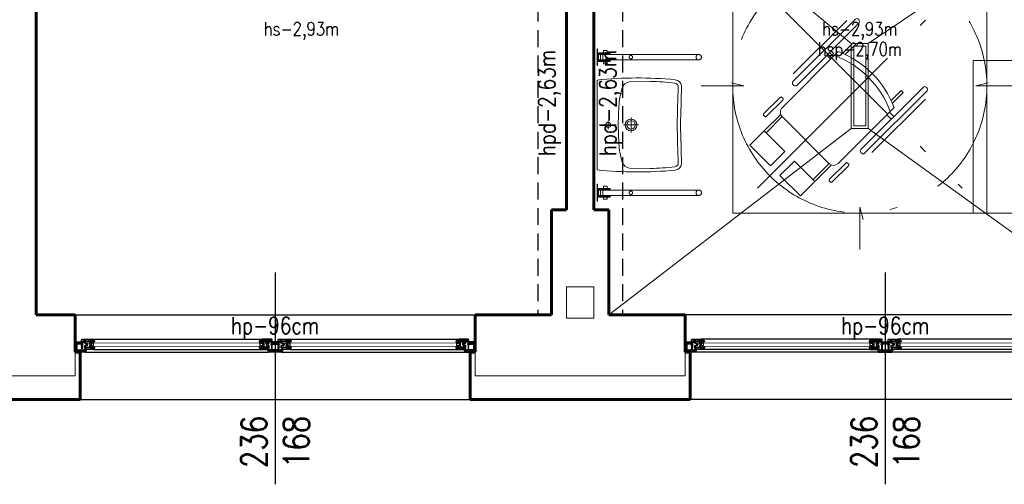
# Model space of a CAD drawing. Header units: millimetres. Extents: x 126553 to 403692, y -95821 to 38049.
# Tile 545 of 656: x 334769 to 335350, y 5943 to 6217. Entities that reach past the tile are written whole.
import ezdxf

# ---------------------------------------------------------------- set-up
doc = ezdxf.new("R2010")
doc.units = ezdxf.units.MM
for name, pattern in [('ACAD_ISO02W100', [15, 12, -3]), ('ACAD_ISO10W100', [18.5, 12, -3, 0.5, -3]), ('DASHED', [15, 10, -5])]:
    doc.linetypes.add(name, pattern=pattern)
for name, color, linetype, lineweight in [('_(02 CIENKA)', 7, 'Continuous', 13), ('_(04 SREDNIA)', 7, 'Continuous', 25), ('_(05 SREDNIA DASHED)', 7, 'DASHED', 25), ('_(08 NAJGRUBSZA)', 7, 'Continuous', 60), ('najcieńsza', 7, 'Continuous', 5), ('opis pomieszczeń', 7, 'Continuous', 13)]:
    doc.layers.add(name, color=color, linetype=linetype, lineweight=lineweight)
doc.styles.add('OPIS', font='romans.shx', dxfattribs={"width": 0.8})

# ---------------------------------------------------------------- blocks, each defined once
blk = doc.blocks.new('A$C26E57F26')
for p, q in [((6.000000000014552, 0), (113.9999999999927, 0)), ((122.0000000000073, 0), (229.9999999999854, -6.821210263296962e-13)), ((10.93402366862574, -1.599999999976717), (109.0659763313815, -1.599999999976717)), ((126.9340236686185, -1.599999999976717), (225.0659763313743, -1.599999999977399)), ((9.399999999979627, -7.599999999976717), (110.6000000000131, -7.599999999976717)), ((125.3999999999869, -7.599999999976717), (226.6000000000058, -7.599999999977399))]:
    blk.add_line(p, q)
for points in [[(0, 0), (0, -0.5), (0.25, -0.5), (0.25, -0.2999999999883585), (0.6500000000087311, -0.3000000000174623), (0.6499999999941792, -1), (0.2500000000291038, -0.8999999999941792), (0, -0.8999999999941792), (0, -1.399999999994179), (0.25, -1.399999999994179), (0.25, -1.209232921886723), (0.6500000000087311, -1.309232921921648), (0.6500000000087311, -4.690767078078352), (0.25, -4.790767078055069), (0.25, -4.599999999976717), (0, -4.599999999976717), (0, -5.099999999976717), (0.2500000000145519, -5.099999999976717), (0.6500000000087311, -5), (0.6499999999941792, -5.699999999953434), (0.25, -5.699999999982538), (0.25, -5.5), (0, -5.5), (0, -6), (4.5, -6), (4.5, -5.5), (4.25, -5.5), (4.25, -5.699999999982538), (3.75, -5.699999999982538), (3.75, -4.899999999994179, -0.4142135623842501), (3.850000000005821, -4.799999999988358), (3.999999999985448, -4.799999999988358), (4.25, -4.949999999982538), (4.5, -4.949999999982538), (4.5, -4.549999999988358), (4.150000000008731, -4.550000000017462), (4.149999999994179, -2.040983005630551), (3.900000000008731, -1.540983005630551, -0.6943257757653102), (4.822526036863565, -1.299999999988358), (6.465976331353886, -1.299999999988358), (6.465976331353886, -1.049999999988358), (6.000000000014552, 0), (0, 0)], [(236, 0), (236, -0.5), (235.75, -0.5), (235.75, -0.2999999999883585), (235.3499999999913, -0.3000000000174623), (235.3500000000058, -1), (235.7499999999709, -0.8999999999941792), (236, -0.8999999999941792), (236, -1.399999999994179), (235.75, -1.399999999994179), (235.75, -1.209232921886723), (235.3499999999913, -1.309232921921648), (235.3499999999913, -4.690767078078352), (235.75, -4.790767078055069), (235.75, -4.599999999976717), (236, -4.599999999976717), (236, -5.099999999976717), (235.7499999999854, -5.099999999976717), (235.3499999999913, -5), (235.3500000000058, -5.699999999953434), (235.75, -5.699999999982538), (235.75, -5.5), (236, -5.5), (236, -6), (231.5, -6), (231.5, -5.5), (231.75, -5.5), (231.75, -5.699999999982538), (232.25, -5.699999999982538), (232.25, -4.899999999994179, 0.4142135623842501), (232.1499999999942, -4.799999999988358), (232.0000000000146, -4.799999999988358), (231.75, -4.949999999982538), (231.5, -4.949999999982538), (231.5, -4.549999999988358), (231.8499999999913, -4.550000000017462), (231.8500000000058, -2.040983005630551), (232.0999999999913, -1.540983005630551, 0.6943257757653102), (231.1774739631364, -1.299999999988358), (229.5340236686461, -1.299999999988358), (229.5340236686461, -1.049999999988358), (229.9999999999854, 0), (236, 0)], [(0.9000000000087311, -4.699999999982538), (0.9000000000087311, -1.299999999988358), (3.69999999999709, -1.299999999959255), (3.69999999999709, -1.699999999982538), (3.750000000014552, -1.799999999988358), (3.700000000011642, -1.799999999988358), (3.700000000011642, -2.000000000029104), (3.849999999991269, -2), (3.900000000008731, -2.099999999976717), (3.900000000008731, -2.849999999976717), (3.69999999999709, -2.849999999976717), (3.69999999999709, -3.049999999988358), (3.900000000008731, -3.049999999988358), (3.900000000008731, -3.449999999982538), (3.69999999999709, -3.449999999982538), (3.69999999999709, -3.649999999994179), (3.900000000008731, -3.650000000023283), (3.900000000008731, -4.049999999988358), (3.69999999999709, -4.049999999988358), (3.69999999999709, -4.25), (3.899999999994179, -4.25), (3.900000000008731, -4.549999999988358, 0.3393928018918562), (3.620871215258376, -4.699999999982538), (0.9000000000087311, -4.699999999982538)], [(3.00155644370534, -1.100000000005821), (2.901556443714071, -0.2999999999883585), (4.110895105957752, -0.2999999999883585), (4.188247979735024, -0.9188229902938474, -0.6395021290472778), (3.897480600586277, -1.099999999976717), (3.00155644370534, -1.100000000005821)], [(5.549999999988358, -1.600000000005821), (5.549999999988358, -1.899999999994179), (5.949999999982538, -1.899999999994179), (5.949999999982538, -2.600000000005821), (5.549999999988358, -2.600000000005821), (5.549999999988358, -3.899999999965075), (5.799999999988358, -3.899999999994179), (5.799999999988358, -4.149999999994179), (6.049999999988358, -4.149999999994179), (6.049999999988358, -3.899999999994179), (6.75, -3.899999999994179, -0.4142135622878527), (6.850000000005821, -3.999999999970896), (6.850000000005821, -4.25), (6.75, -4.25), (6.75, -4.449999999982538), (6.850000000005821, -4.5), (6.850000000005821, -4.699999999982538), (6.75, -4.75), (6.75, -4.949999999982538), (6.850000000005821, -4.949999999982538), (6.850000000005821, -5.299999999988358), (6.049999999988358, -5.299999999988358), (6.049999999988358, -5.049999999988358), (5.799999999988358, -5.049999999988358), (5.799999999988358, -5.299999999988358), (5.549999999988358, -5.299999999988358), (5.549999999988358, -6.299999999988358), (3.699999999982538, -6.299999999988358), (3.699999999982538, -7.099999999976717, 0.414213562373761), (4.199999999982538, -7.599999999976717), (9.39999999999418, -7.599999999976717), (9.39999999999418, -7.5), (10.69999999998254, -7.5), (11.39999999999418, -6.350000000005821), (11.39999999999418, -6.100000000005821), (9.049999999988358, -6.100000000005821), (9.049999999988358, -3.640983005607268), (8.799999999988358, -3.140983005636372, -0.6943257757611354), (9.722526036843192, -2.899999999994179), (10.42818394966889, -2.899999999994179), (10.42818394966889, -2.649999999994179, -0.4142135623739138), (10.67818394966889, -2.399999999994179), (11.00344815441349, -2.399999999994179), (11.07001620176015, -2.549999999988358), (11.07001620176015, -2.900000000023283), (11.39999999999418, -2.899999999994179), (11.39999999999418, -2.650000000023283), (10.93402366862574, -1.599999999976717), (5.549999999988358, -1.600000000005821)], [(4.38554476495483, -0.884745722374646), (4.312451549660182, -0.2999999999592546), (5.84753099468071, -0.2999999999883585), (5.95847774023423, -0.5499999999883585), (5.74416028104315, -0.5499999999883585, 0.4142135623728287), (5.24416028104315, -1.049999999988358), (4.861223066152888, -1.049999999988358, 0.1837990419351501), (4.38554476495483, -0.884745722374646)], [(8.659113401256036, -2.899999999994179, 0.1439330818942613), (8.60000000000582, -3.299999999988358), (8.799999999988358, -3.699999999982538), (8.799999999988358, -3.899999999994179), (8.60000000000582, -3.899999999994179), (8.60000000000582, -4.099999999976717), (8.799999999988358, -4.099999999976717), (8.799999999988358, -4.799999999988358), (8.60000000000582, -4.799999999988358), (8.60000000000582, -5), (8.799999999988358, -5), (8.799999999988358, -5.299999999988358), (8.60000000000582, -5.299999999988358), (8.60000000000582, -5.5), (8.799999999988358, -5.5), (8.799999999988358, -6.08158997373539, 0.09816449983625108), (8.371456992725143, -6.299999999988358), (5.799999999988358, -6.299999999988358), (5.799999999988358, -5.549999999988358), (7.600000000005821, -5.549999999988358), (7.600000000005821, -5.299999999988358), (7.100000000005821, -5.299999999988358), (7.100000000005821, -4.949999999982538), (7.350000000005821, -4.899999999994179), (7.350000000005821, -4.699999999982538), (7.100000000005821, -4.699999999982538), (7.100000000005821, -4.5), (7.350000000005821, -4.5), (7.350000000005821, -4.299999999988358), (7.100000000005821, -4.25), (7.100000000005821, -4, 0.414213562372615), (6.75, -3.649999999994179), (5.799999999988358, -3.649999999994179), (5.799999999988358, -2.899999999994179), (8.659113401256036, -2.899999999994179, 0.1439330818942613)], [(6.199999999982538, -1.899999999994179), (9.010895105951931, -1.900000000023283), (9.088247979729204, -2.518822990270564, 0.1227813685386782), (8.797480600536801, -2.699999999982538), (6.199999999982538, -2.699999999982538), (6.199999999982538, -1.899999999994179)], [(9.212451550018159, -1.899999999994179), (10.7815546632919, -1.899999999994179), (10.89250140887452, -2.149999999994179), (10.67818394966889, -2.149999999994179, 0.4142135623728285), (10.17818394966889, -2.649999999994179), (9.76122306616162, -2.649999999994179, 0.183799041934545), (9.285544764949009, -2.484745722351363), (9.212451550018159, -1.899999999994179)], [(114.4500000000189, -1.600000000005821), (114.4500000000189, -1.899999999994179), (114.0500000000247, -1.899999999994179), (114.0500000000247, -2.600000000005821), (114.4500000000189, -2.600000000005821), (114.4500000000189, -3.899999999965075), (114.2000000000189, -3.899999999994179), (114.2000000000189, -4.149999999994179), (113.9500000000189, -4.149999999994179), (113.9500000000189, -3.899999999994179), (113.2500000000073, -3.899999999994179, 0.4142135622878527), (113.1500000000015, -3.999999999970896), (113.1500000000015, -4.25), (113.2500000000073, -4.25), (113.2500000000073, -4.449999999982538), (113.1500000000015, -4.5), (113.1500000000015, -4.699999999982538), (113.2500000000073, -4.75), (113.2500000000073, -4.949999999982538), (113.1500000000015, -4.949999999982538), (113.1500000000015, -5.299999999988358), (113.9500000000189, -5.299999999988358), (113.9500000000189, -5.049999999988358), (114.2000000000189, -5.049999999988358), (114.2000000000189, -5.299999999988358), (114.4500000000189, -5.299999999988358), (114.4500000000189, -6.299999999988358), (116.3000000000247, -6.299999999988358), (116.3000000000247, -7.099999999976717, -0.414213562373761), (115.8000000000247, -7.599999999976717), (110.6000000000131, -7.599999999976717), (110.6000000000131, -7.5), (109.3000000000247, -7.5), (108.6000000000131, -6.350000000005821), (108.6000000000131, -6.100000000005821), (110.9500000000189, -6.100000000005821), (110.9500000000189, -3.640983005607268), (111.2000000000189, -3.140983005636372, 0.6943257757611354), (110.2774739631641, -2.899999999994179), (109.5718160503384, -2.899999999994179), (109.5718160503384, -2.649999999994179, 0.4142135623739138), (109.3218160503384, -2.399999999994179), (108.9965518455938, -2.399999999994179), (108.9299837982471, -2.549999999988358), (108.9299837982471, -2.900000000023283), (108.6000000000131, -2.899999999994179), (108.6000000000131, -2.650000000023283), (109.0659763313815, -1.599999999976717), (114.4500000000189, -1.600000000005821)], [(110.7875484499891, -1.899999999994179), (109.2184453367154, -1.899999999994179), (109.1074985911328, -2.149999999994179), (109.3218160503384, -2.149999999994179, -0.4142135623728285), (109.8218160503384, -2.649999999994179), (110.2387769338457, -2.649999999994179, -0.183799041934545), (110.7144552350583, -2.484745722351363), (110.7875484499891, -1.899999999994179)], [(113.8000000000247, -1.899999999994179), (110.9891048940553, -1.900000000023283), (110.9117520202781, -2.518822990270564, -0.1227813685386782), (111.2025193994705, -2.699999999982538), (113.8000000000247, -2.699999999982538), (113.8000000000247, -1.899999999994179)], [(111.3408865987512, -2.899999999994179, -0.1439330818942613), (111.4000000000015, -3.299999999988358), (111.2000000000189, -3.699999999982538), (111.2000000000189, -3.899999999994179), (111.4000000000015, -3.899999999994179), (111.4000000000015, -4.099999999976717), (111.2000000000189, -4.099999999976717), (111.2000000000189, -4.799999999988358), (111.4000000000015, -4.799999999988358), (111.4000000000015, -5), (111.2000000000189, -5), (111.2000000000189, -5.299999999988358), (111.4000000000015, -5.299999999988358), (111.4000000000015, -5.5), (111.2000000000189, -5.5), (111.2000000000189, -6.08158997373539, -0.09816449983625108), (111.6285430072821, -6.299999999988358), (114.2000000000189, -6.299999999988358), (114.2000000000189, -5.549999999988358), (112.4000000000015, -5.549999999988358), (112.4000000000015, -5.299999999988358), (112.9000000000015, -5.299999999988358), (112.9000000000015, -4.949999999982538), (112.6500000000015, -4.899999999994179), (112.6500000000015, -4.699999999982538), (112.9000000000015, -4.699999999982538), (112.9000000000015, -4.5), (112.6500000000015, -4.5), (112.6500000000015, -4.299999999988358), (112.9000000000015, -4.25), (112.9000000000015, -4, -0.414213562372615), (113.2500000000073, -3.649999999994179), (114.2000000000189, -3.649999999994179), (114.2000000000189, -2.899999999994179), (111.3408865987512, -2.899999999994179, -0.1439330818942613)], [(115.6144552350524, -0.884745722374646), (115.6875484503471, -0.2999999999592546), (114.1524690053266, -0.2999999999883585), (114.041522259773, -0.5499999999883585), (114.2558397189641, -0.5499999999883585, -0.4142135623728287), (114.7558397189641, -1.049999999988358), (115.1387769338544, -1.049999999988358, -0.1837990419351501), (115.6144552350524, -0.884745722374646)], [(116.9984435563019, -1.100000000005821), (117.0984435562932, -0.2999999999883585), (115.8891048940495, -0.2999999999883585), (115.8117520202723, -0.9188229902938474, 0.6395021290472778), (116.102519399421, -1.099999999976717), (116.9984435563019, -1.100000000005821)], [(119.0015564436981, -1.100000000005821), (118.9015564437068, -0.2999999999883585), (120.1108951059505, -0.2999999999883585), (120.1882479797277, -0.9188229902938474, -0.6395021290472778), (119.897480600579, -1.099999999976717), (119.0015564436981, -1.100000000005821)], [(121.5499999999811, -1.600000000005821), (121.5499999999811, -1.899999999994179), (121.9499999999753, -1.899999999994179), (121.9499999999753, -2.600000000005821), (121.5499999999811, -2.600000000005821), (121.5499999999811, -3.899999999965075), (121.7999999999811, -3.899999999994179), (121.7999999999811, -4.149999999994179), (122.0499999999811, -4.149999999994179), (122.0499999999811, -3.899999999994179), (122.7499999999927, -3.899999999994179, -0.4142135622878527), (122.8499999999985, -3.999999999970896), (122.8499999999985, -4.25), (122.7499999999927, -4.25), (122.7499999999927, -4.449999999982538), (122.8499999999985, -4.5), (122.8499999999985, -4.699999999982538), (122.7499999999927, -4.75), (122.7499999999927, -4.949999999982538), (122.8499999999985, -4.949999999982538), (122.8499999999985, -5.299999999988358), (122.0499999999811, -5.299999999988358), (122.0499999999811, -5.049999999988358), (121.7999999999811, -5.049999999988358), (121.7999999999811, -5.299999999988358), (121.5499999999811, -5.299999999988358), (121.5499999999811, -6.299999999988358), (119.6999999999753, -6.299999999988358), (119.6999999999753, -7.099999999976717, 0.414213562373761), (120.1999999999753, -7.599999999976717), (125.3999999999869, -7.599999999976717), (125.3999999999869, -7.5), (126.6999999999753, -7.5), (127.3999999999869, -6.350000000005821), (127.3999999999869, -6.100000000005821), (125.0499999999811, -6.100000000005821), (125.0499999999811, -3.640983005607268), (124.7999999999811, -3.140983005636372, -0.6943257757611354), (125.7225260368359, -2.899999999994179), (126.4281839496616, -2.899999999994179), (126.4281839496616, -2.649999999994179, -0.4142135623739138), (126.6781839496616, -2.399999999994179), (127.0034481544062, -2.399999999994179), (127.0700162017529, -2.549999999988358), (127.0700162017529, -2.900000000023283), (127.3999999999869, -2.899999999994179), (127.3999999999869, -2.650000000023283), (126.9340236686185, -1.599999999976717), (121.5499999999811, -1.600000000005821)], [(120.3855447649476, -0.884745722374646), (120.3124515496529, -0.2999999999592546), (121.8475309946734, -0.2999999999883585), (121.958477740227, -0.5499999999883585), (121.7441602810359, -0.5499999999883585, 0.4142135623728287), (121.2441602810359, -1.049999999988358), (120.8612230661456, -1.049999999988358, 0.1837990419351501), (120.3855447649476, -0.884745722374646)], [(124.6591134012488, -2.899999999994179, 0.1439330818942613), (124.5999999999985, -3.299999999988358), (124.7999999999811, -3.699999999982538), (124.7999999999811, -3.899999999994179), (124.5999999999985, -3.899999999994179), (124.5999999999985, -4.099999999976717), (124.7999999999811, -4.099999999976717), (124.7999999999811, -4.799999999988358), (124.5999999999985, -4.799999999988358), (124.5999999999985, -5), (124.7999999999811, -5), (124.7999999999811, -5.299999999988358), (124.5999999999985, -5.299999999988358), (124.5999999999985, -5.5), (124.7999999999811, -5.5), (124.7999999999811, -6.08158997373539, 0.09816449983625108), (124.3714569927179, -6.299999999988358), (121.7999999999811, -6.299999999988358), (121.7999999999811, -5.549999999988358), (123.5999999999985, -5.549999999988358), (123.5999999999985, -5.299999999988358), (123.0999999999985, -5.299999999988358), (123.0999999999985, -4.949999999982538), (123.3499999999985, -4.899999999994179), (123.3499999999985, -4.699999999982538), (123.0999999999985, -4.699999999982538), (123.0999999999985, -4.5), (123.3499999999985, -4.5), (123.3499999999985, -4.299999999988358), (123.0999999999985, -4.25), (123.0999999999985, -4, 0.414213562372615), (122.7499999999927, -3.649999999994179), (121.7999999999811, -3.649999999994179), (121.7999999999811, -2.899999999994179), (124.6591134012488, -2.899999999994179, 0.1439330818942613)], [(122.1999999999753, -1.899999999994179), (125.0108951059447, -1.900000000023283), (125.0882479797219, -2.518822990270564, 0.1227813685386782), (124.7974806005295, -2.699999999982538), (122.1999999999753, -2.699999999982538), (122.1999999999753, -1.899999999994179)], [(125.2124515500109, -1.899999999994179), (126.7815546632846, -1.899999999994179), (126.8925014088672, -2.149999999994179), (126.6781839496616, -2.149999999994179, 0.4142135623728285), (126.1781839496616, -2.649999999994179), (125.7612230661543, -2.649999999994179, 0.183799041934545), (125.2855447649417, -2.484745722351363), (125.2124515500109, -1.899999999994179)], [(230.4500000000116, -1.600000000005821), (230.4500000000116, -1.899999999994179), (230.0500000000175, -1.899999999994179), (230.0500000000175, -2.600000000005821), (230.4500000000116, -2.600000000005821), (230.4500000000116, -3.899999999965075), (230.2000000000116, -3.899999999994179), (230.2000000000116, -4.149999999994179), (229.9500000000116, -4.149999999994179), (229.9500000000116, -3.899999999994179), (229.25, -3.899999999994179, 0.4142135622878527), (229.1499999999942, -3.999999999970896), (229.1499999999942, -4.25), (229.25, -4.25), (229.25, -4.449999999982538), (229.1499999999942, -4.5), (229.1499999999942, -4.699999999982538), (229.25, -4.75), (229.25, -4.949999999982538), (229.1499999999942, -4.949999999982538), (229.1499999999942, -5.299999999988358), (229.9500000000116, -5.299999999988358), (229.9500000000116, -5.049999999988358), (230.2000000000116, -5.049999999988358), (230.2000000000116, -5.299999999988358), (230.4500000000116, -5.299999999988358), (230.4500000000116, -6.299999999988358), (232.3000000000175, -6.299999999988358), (232.3000000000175, -7.099999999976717, -0.414213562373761), (231.8000000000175, -7.599999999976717), (226.6000000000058, -7.599999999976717), (226.6000000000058, -7.5), (225.3000000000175, -7.5), (224.6000000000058, -6.350000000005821), (224.6000000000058, -6.100000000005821), (226.9500000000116, -6.100000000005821), (226.9500000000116, -3.640983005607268), (227.2000000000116, -3.140983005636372, 0.6943257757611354), (226.2774739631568, -2.899999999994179), (225.5718160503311, -2.899999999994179), (225.5718160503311, -2.649999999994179, 0.4142135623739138), (225.3218160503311, -2.399999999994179), (224.9965518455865, -2.399999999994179), (224.9299837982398, -2.549999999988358), (224.9299837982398, -2.900000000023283), (224.6000000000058, -2.899999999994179), (224.6000000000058, -2.650000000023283), (225.0659763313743, -1.599999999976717), (230.4500000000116, -1.600000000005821)], [(226.7875484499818, -1.899999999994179), (225.2184453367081, -1.899999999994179), (225.1074985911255, -2.149999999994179), (225.3218160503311, -2.149999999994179, -0.4142135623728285), (225.8218160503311, -2.649999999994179), (226.2387769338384, -2.649999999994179, -0.183799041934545), (226.714455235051, -2.484745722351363), (226.7875484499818, -1.899999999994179)], [(229.8000000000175, -1.899999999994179), (226.9891048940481, -1.900000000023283), (226.9117520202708, -2.518822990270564, -0.1227813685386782), (227.2025193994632, -2.699999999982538), (229.8000000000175, -2.699999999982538), (229.8000000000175, -1.899999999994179)], [(227.340886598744, -2.899999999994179, -0.1439330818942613), (227.3999999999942, -3.299999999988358), (227.2000000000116, -3.699999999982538), (227.2000000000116, -3.899999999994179), (227.3999999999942, -3.899999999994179), (227.3999999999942, -4.099999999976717), (227.2000000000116, -4.099999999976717), (227.2000000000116, -4.799999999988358), (227.3999999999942, -4.799999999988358), (227.3999999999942, -5), (227.2000000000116, -5), (227.2000000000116, -5.299999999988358), (227.3999999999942, -5.299999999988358), (227.3999999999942, -5.5), (227.2000000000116, -5.5), (227.2000000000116, -6.08158997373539, -0.09816449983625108), (227.6285430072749, -6.299999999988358), (230.2000000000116, -6.299999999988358), (230.2000000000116, -5.549999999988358), (228.3999999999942, -5.549999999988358), (228.3999999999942, -5.299999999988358), (228.8999999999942, -5.299999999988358), (228.8999999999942, -4.949999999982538), (228.6499999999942, -4.899999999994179), (228.6499999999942, -4.699999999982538), (228.8999999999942, -4.699999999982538), (228.8999999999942, -4.5), (228.6499999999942, -4.5), (228.6499999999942, -4.299999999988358), (228.8999999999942, -4.25), (228.8999999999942, -4, -0.414213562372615), (229.25, -3.649999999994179), (230.2000000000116, -3.649999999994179), (230.2000000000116, -2.899999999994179), (227.340886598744, -2.899999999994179, -0.1439330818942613)], [(231.6144552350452, -0.884745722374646), (231.6875484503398, -0.2999999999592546), (230.1524690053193, -0.2999999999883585), (230.0415222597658, -0.5499999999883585), (230.2558397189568, -0.5499999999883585, -0.4142135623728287), (230.7558397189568, -1.049999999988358), (231.1387769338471, -1.049999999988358, -0.1837990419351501), (231.6144552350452, -0.884745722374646)], [(232.9984435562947, -1.100000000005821), (233.0984435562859, -0.2999999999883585), (231.8891048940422, -0.2999999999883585), (231.811752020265, -0.9188229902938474, 0.6395021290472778), (232.1025193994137, -1.099999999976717), (232.9984435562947, -1.100000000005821)], [(235.0999999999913, -4.699999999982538), (235.0999999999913, -1.299999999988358), (232.3000000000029, -1.299999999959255), (232.3000000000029, -1.699999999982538), (232.2499999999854, -1.799999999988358), (232.2999999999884, -1.799999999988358), (232.2999999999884, -2.000000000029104), (232.1500000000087, -2), (232.0999999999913, -2.099999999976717), (232.0999999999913, -2.849999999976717), (232.3000000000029, -2.849999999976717), (232.3000000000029, -3.049999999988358), (232.0999999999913, -3.049999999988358), (232.0999999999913, -3.449999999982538), (232.3000000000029, -3.449999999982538), (232.3000000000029, -3.649999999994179), (232.0999999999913, -3.650000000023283), (232.0999999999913, -4.049999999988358), (232.3000000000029, -4.049999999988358), (232.3000000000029, -4.25), (232.1000000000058, -4.25), (232.0999999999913, -4.549999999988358, -0.3393928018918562), (232.3791287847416, -4.699999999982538), (235.0999999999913, -4.699999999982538)], [(9.64999999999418, -6.350000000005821), (10.17818394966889, -6.350000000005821, 0.4142135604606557), (10.67266641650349, -6.849999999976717), (10.80298017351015, -6.850000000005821), (10.58993669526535, -7.199999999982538), (9.64999999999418, -7.199999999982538), (9.64999999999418, -6.350000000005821)], [(110.3500000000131, -6.350000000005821), (109.8218160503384, -6.350000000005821, -0.4142135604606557), (109.3273335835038, -6.849999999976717), (109.1970198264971, -6.850000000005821), (109.4100633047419, -7.199999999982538), (110.3500000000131, -7.199999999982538), (110.3500000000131, -6.350000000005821)], [(125.6499999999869, -6.350000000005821), (126.1781839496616, -6.350000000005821, 0.4142135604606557), (126.6726664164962, -6.849999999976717), (126.8029801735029, -6.850000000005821), (126.5899366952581, -7.199999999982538), (125.6499999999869, -7.199999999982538), (125.6499999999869, -6.350000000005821)], [(226.3500000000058, -6.350000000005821), (225.8218160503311, -6.350000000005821, -0.4142135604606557), (225.3273335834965, -6.849999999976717), (225.1970198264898, -6.850000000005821), (225.4100633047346, -7.199999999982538), (226.3500000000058, -7.199999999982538), (226.3500000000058, -6.350000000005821)]]:
    blk.add_lwpolyline(points, format="xyb", close=True)
for points in [[(120.4999999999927, -6), (115.5000000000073, -6), (115.5000000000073, -5.5), (115.7500000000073, -5.5), (115.7500000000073, -5.699999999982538), (116.2500000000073, -5.699999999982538), (116.2500000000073, -4.899999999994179, 0.4142135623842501), (116.1500000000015, -4.799999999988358), (116.0000000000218, -4.799999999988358), (115.7500000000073, -4.949999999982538), (115.5000000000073, -4.949999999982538), (115.5000000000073, -4.549999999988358), (115.8499999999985, -4.550000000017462), (115.8500000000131, -2.040983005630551), (116.0999999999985, -1.540983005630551, 0.6943257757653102), (115.1774739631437, -1.299999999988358), (113.5340236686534, -1.299999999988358), (113.5340236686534, -1.049999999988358), (113.9999999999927, 0)], [(120.4999999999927, -6), (120.4999999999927, -5.5), (120.2499999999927, -5.5), (120.2499999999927, -5.699999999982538), (119.7499999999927, -5.699999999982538), (119.7499999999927, -4.899999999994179, -0.4142135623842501), (119.8499999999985, -4.799999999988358), (119.9999999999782, -4.799999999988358), (120.2499999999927, -4.949999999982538), (120.4999999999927, -4.949999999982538), (120.4999999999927, -4.549999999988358), (120.1500000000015, -4.550000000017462), (120.1499999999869, -2.040983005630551), (119.9000000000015, -1.540983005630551, -0.6943257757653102), (120.8225260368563, -1.299999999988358), (122.4659763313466, -1.299999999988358), (122.4659763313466, -1.049999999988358), (122.0000000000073, 0)], [(116.3000000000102, -1.299999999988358), (116.3000000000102, -1.699999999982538), (116.2499999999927, -1.799999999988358), (116.2999999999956, -1.799999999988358), (116.2999999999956, -2.000000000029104), (116.150000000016, -2), (116.0999999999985, -2.099999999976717), (116.0999999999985, -2.849999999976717), (116.3000000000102, -2.849999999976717), (116.3000000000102, -3.049999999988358), (116.0999999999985, -3.049999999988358), (116.0999999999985, -3.449999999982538), (116.3000000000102, -3.449999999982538), (116.3000000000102, -3.649999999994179), (116.0999999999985, -3.650000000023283), (116.0999999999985, -4.049999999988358), (116.3000000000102, -4.049999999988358), (116.3000000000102, -4.25), (116.1000000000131, -4.25), (116.0999999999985, -4.549999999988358, -0.3393928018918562), (116.3791287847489, -4.699999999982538), (116.3791287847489, -4.699999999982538), (119.6208712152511, -4.699999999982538, -0.3393928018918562), (119.9000000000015, -4.549999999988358), (119.8999999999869, -4.25), (119.6999999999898, -4.25), (119.6999999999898, -4.049999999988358), (119.9000000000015, -4.049999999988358), (119.9000000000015, -3.650000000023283), (119.6999999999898, -3.649999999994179), (119.6999999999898, -3.449999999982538), (119.9000000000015, -3.449999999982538), (119.9000000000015, -3.049999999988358), (119.6999999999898, -3.049999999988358), (119.6999999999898, -2.849999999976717), (119.9000000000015, -2.849999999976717), (119.9000000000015, -2.099999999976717), (119.849999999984, -2), (119.7000000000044, -2.000000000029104), (119.7000000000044, -1.799999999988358), (119.7500000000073, -1.799999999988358), (119.6999999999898, -1.699999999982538), (119.6999999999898, -1.299999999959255), (116.3000000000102, -1.299999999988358)]]:
    blk.add_lwpolyline(points, format="xyb")
blk.add_lwpolyline([(122.0000000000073, 0), (113.9999999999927, 0), (113.9999999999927, 0)])
for points in [[(0.9000000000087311, -1.099999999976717), (0.8999999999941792, -0.2999999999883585), (2.700000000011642, -0.3000000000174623), (2.798461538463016, -1.099999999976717), (0.9000000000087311, -1.099999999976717)], [(1.80000000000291, -5.699999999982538), (0.9000000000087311, -5.699999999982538), (0.8999999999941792, -4.899999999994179), (1.80000000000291, -4.899999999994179), (1.80000000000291, -5.699999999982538)], [(2, -4.899999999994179), (2.80000000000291, -4.899999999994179), (2.80000000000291, -5.699999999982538), (2, -5.699999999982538), (2, -4.899999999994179)], [(3, -4.899999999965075), (3.5, -4.899999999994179), (3.5, -5.699999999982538), (3, -5.699999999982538), (3, -4.899999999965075)], [(9.39999999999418, -5.199999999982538), (9.39999999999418, -3.600000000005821), (10.79999999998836, -3.600000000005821), (10.79999999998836, -5.199999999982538)], [(110.6000000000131, -5.199999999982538), (110.6000000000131, -3.600000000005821), (109.2000000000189, -3.600000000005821), (109.2000000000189, -5.199999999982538)], [(117.0000000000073, -4.899999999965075), (116.5000000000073, -4.899999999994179), (116.5000000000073, -5.699999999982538), (117.0000000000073, -5.699999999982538), (117.0000000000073, -4.899999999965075)], [(117.9000000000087, -4.899999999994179), (117.2000000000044, -4.899999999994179), (117.2000000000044, -5.699999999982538), (117.9000000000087, -5.699999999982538), (117.9000000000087, -4.899999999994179)], [(117.2015384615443, -1.099999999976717), (117.3000000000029, -0.2999999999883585), (118.7000000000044, -0.3000000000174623), (118.7984615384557, -1.099999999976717), (117.2015384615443, -1.099999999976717)], [(118.0999999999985, -4.899999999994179), (118.7999999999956, -4.899999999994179), (118.7999999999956, -5.699999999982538), (118.0999999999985, -5.699999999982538), (118.0999999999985, -4.899999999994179)], [(118.9999999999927, -4.899999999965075), (119.4999999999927, -4.899999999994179), (119.4999999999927, -5.699999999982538), (118.9999999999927, -5.699999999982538), (118.9999999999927, -4.899999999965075)], [(125.3999999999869, -5.199999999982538), (125.3999999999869, -3.600000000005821), (126.7999999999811, -3.600000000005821), (126.7999999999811, -5.199999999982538)], [(226.6000000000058, -5.199999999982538), (226.6000000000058, -3.600000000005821), (225.2000000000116, -3.600000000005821), (225.2000000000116, -5.199999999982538)], [(233, -4.899999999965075), (232.5, -4.899999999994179), (232.5, -5.699999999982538), (233, -5.699999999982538), (233, -4.899999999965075)], [(234, -4.899999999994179), (233.1999999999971, -4.899999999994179), (233.1999999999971, -5.699999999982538), (234, -5.699999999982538), (234, -4.899999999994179)], [(235.0999999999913, -1.099999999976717), (235.1000000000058, -0.2999999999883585), (233.2999999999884, -0.3000000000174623), (233.201538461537, -1.099999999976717), (235.0999999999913, -1.099999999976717)], [(234.1999999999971, -5.699999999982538), (235.0999999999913, -5.699999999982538), (235.1000000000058, -4.899999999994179), (234.1999999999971, -4.899999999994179), (234.1999999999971, -5.699999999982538)], [(5.549999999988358, -6.549999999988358), (5.549999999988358, -7.299999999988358), (4.75, -7.299999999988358), (4.75, -6.549999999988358), (5.549999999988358, -6.549999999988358)], [(8.25, -6.5), (8.25, -7.299999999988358), (5.799999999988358, -7.299999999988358), (5.799999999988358, -6.5), (8.25, -6.5)], [(8.500000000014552, -6.799999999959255), (9.14999999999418, -7.045499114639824), (9.14999999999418, -7.299999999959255), (8.5, -7.299999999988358), (8.500000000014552, -6.799999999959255)], [(8.758876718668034, -6.500622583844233), (9.39999999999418, -6.54558886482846), (9.39999999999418, -6.87268477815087), (8.75, -6.627185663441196), (8.758876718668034, -6.500622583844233)], [(111.2411232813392, -6.500622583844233), (110.6000000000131, -6.54558886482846), (110.6000000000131, -6.87268477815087), (111.2500000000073, -6.627185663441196), (111.2411232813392, -6.500622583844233)], [(111.4999999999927, -6.799999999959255), (110.8500000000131, -7.045499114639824), (110.8500000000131, -7.299999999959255), (111.5000000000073, -7.299999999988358), (111.4999999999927, -6.799999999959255)], [(111.7500000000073, -6.5), (111.7500000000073, -7.299999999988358), (114.2000000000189, -7.299999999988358), (114.2000000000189, -6.5), (111.7500000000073, -6.5)], [(114.4500000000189, -6.549999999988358), (114.4500000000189, -7.299999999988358), (115.2500000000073, -7.299999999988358), (115.2500000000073, -6.549999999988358), (114.4500000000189, -6.549999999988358)], [(121.5499999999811, -6.549999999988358), (121.5499999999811, -7.299999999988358), (120.7499999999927, -7.299999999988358), (120.7499999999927, -6.549999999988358), (121.5499999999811, -6.549999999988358)], [(124.2499999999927, -6.5), (124.2499999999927, -7.299999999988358), (121.7999999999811, -7.299999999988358), (121.7999999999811, -6.5), (124.2499999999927, -6.5)], [(124.5000000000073, -6.799999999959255), (125.1499999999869, -7.045499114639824), (125.1499999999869, -7.299999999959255), (124.4999999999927, -7.299999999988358), (124.5000000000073, -6.799999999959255)], [(124.7588767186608, -6.500622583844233), (125.3999999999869, -6.54558886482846), (125.3999999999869, -6.87268477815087), (124.7499999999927, -6.627185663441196), (124.7588767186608, -6.500622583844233)], [(227.241123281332, -6.500622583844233), (226.6000000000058, -6.54558886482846), (226.6000000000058, -6.87268477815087), (227.25, -6.627185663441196), (227.241123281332, -6.500622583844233)], [(227.4999999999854, -6.799999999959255), (226.8500000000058, -7.045499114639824), (226.8500000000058, -7.299999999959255), (227.5, -7.299999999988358), (227.4999999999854, -6.799999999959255)], [(227.75, -6.5), (227.75, -7.299999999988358), (230.2000000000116, -7.299999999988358), (230.2000000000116, -6.5), (227.75, -6.5)], [(230.4500000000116, -6.549999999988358), (230.4500000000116, -7.299999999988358), (231.25, -7.299999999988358), (231.25, -6.549999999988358), (230.4500000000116, -6.549999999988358)]]:
    blk.add_lwpolyline(points, close=True)
for points, const_width in [([(3.600000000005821, -1.424999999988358), (1.551776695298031, -1.424999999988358), (1.024999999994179, -1.95177669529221), (1.024999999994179, -4.04822330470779), (1.551776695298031, -4.574999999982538), (3.600000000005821, -4.574999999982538)], 0.25), ([(5.799999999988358, -3.024999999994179), (7.848223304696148, -3.024999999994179), (8.375, -3.551776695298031), (8.375, -5.648223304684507), (7.848223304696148, -6.174999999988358), (5.799999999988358, -6.174999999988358)], 0.25), ([(9.39999999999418, -3.399999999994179), (110.6000000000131, -3.399999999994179)], 0.4), ([(9.39999999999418, -5.399999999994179), (110.6000000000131, -5.399999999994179)], 0.4), ([(114.2000000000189, -3.024999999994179), (112.1517766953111, -3.024999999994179), (111.6250000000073, -3.551776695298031), (111.6250000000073, -5.648223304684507), (112.1517766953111, -6.174999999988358), (114.2000000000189, -6.174999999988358)], 0.25), ([(121.7999999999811, -3.024999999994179), (123.8482233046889, -3.024999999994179), (124.3749999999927, -3.551776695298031), (124.3749999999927, -5.648223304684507), (123.8482233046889, -6.174999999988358), (121.7999999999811, -6.174999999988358)], 0.25), ([(125.3999999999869, -3.399999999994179), (226.6000000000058, -3.400000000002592)], 0.4), ([(125.3999999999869, -5.399999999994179), (226.6000000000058, -5.400000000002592)], 0.4), ([(230.2000000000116, -3.024999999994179), (228.1517766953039, -3.024999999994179), (227.625, -3.551776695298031), (227.625, -5.648223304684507), (228.1517766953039, -6.174999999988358), (230.2000000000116, -6.174999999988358)], 0.25), ([(232.3999999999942, -1.424999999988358), (234.448223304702, -1.424999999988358), (234.9750000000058, -1.95177669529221), (234.9750000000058, -4.04822330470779), (234.448223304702, -4.574999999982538), (232.3999999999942, -4.574999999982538)], 0.25)]:
    blk.add_lwpolyline(points, dxfattribs=dict(const_width=const_width))
at = {"const_width": 0.25}
blk.add_lwpolyline([(116.5041287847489, -4.574999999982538), (119.4958712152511, -4.574999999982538), (119.4958712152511, -1.424999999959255), (116.5041287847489, -1.424999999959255)], close=True, dxfattribs=at)
blk = doc.blocks.new('A$C26801F36')
for p, q in [((26.5, 0), (-26.5, 0)), ((0, -4), (0, -9)), ((2.5, -6.5), (-2.5, -6.5)), ((0, -24.5), (0, -15.5)), ((4.5, -20), (-4.5, -20))]:
    blk.add_line(p, q)
for points in [[(-26.5, 0, 0.0491603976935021), (-26.6893728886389, -46, 0.3432964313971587), (-23, -49.82731014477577, 0.0009415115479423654), (-4.729372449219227e-11, -49.20000000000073, 0.0009415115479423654)], [(-4.911271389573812e-11, -49.19999999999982, 0.0009415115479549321), (23, -49.82731014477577, 0.3432964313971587), (26.6893728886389, -46, 0.0491603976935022), (26.5, 0)], [(0, -12.5), (-11.04068597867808, -12.86387461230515, 0.0530147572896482), (-21.5094892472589, -14.66303181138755, 0.3084154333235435), (-25.52563755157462, -19.20588938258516), (-25.68545117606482, -31.46271275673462)], [(0, -12.5), (11.04068597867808, -12.86387461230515, -0.0530147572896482), (21.5094892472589, -14.66303181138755, -0.3084154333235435), (25.52563755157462, -19.20588938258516), (25.68545117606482, -31.46271275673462)], [(-25.68545117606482, -31.46271275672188, 0.02280607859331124), (-24.69860572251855, -45.80655201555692, 0.3241840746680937), (-22.856580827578, -47.82302108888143, 0.0009335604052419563), (-0.05829297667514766, -47.20084969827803)], [(25.68545117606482, -31.46271275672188, -0.02280607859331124), (24.69860572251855, -45.80655201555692, -0.3241840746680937), (22.856580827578, -47.82302108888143, -0.0009335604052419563), (0.05829297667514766, -47.20084969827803)]]:
    blk.add_lwpolyline(points, format="xyb")
for centre, radius in [((0, -6.5), 1.5), ((0, -20), 3.5), ((0, -20), 2.5)]:
    blk.add_circle(centre, radius)
blk = doc.blocks.new('FOTEL-K')
at = {"linetype": 'ACAD_ISO10W100'}
for p, q in [((5.633125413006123, 7.569256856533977), (-5.63312541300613, -7.569256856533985)), ((7.56925685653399, -5.633125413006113), (-7.569256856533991, 5.633125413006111))]:
    blk.add_line(p, q, dxfattribs=at)
for p, q in [((0.2218728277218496, 4.360674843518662), (4.187077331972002, 1.409725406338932)), ((-0.0013792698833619, 2.860993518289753), (-0.1076893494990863, 2.718144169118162)), ((-0.1076893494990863, 2.718144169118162), (0.637712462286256, 2.163407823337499)), ((0.7984486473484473, 2.265752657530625), (-0.0013792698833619, 2.860993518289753)), ((1.061873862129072, 2.419039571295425), (5.201162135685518, -0.6614649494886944)), ((1.628589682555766, 2.450516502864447), (1.411515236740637, 2.158832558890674)), ((1.826603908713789, 2.303152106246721), (1.60952946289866, 2.011468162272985)), ((-2.740921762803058, -0.8201424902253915), (-2.634611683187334, -0.6772931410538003)), ((-1.941093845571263, -1.415383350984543), (-2.740921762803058, -0.8201424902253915)), ((-2.634611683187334, -0.6772931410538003), (-1.889209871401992, -1.232029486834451)), ((5.289398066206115, -1.263141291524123), (2.728674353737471, -4.703997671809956)), ((6.48882101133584, -2.13475839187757), (5.264523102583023, -1.223622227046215)), ((6.591335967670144, -1.997008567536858), (5.367038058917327, -1.085872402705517)), ((-4.113354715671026, -1.464590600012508), (-0.148150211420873, -4.415540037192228)), ((2.12699801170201, -4.792233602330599), (-2.012290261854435, -1.711729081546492)), ((-1.662648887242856, -1.971936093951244), (-1.907233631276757, -2.30058575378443)), ((-1.464634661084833, -2.119300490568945), (-1.70921940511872, -2.44795015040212)), ((3.805460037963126, -5.740403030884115), (2.581162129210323, -4.829266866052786)), ((3.90797499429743, -5.602653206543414), (2.683677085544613, -4.691517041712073))]:
    blk.add_line(p, q)
for points in [[(4.297209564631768, 0.7325048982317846), (4.245865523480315, 0.6635136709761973, -0.4142135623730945), (4.065362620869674, 0.6370428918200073), (-0.5570496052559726, 4.077093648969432, -0.414213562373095), (-0.583520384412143, 4.257596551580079), (-0.5321763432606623, 4.326587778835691, -0.414213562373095), (-0.3516734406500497, 4.353058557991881), (4.270738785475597, 0.9130078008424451, -0.414213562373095)], [(6.473195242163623, -0.9940899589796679), (6.427048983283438, -1.05609690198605, -0.4142135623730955), (6.306713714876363, -1.073744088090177), (5.103121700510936, -0.1780174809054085, -0.4142135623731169), (5.085474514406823, -0.05768221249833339), (5.131620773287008, 0.004324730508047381, -0.414213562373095), (5.251956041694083, 0.02197191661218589), (6.455548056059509, -0.8737546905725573, -0.4142135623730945)], [(0.5560100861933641, -4.294562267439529), (0.504666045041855, -4.363553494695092, -0.4142135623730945), (0.3241631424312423, -4.390024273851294), (-4.298249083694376, -0.9499735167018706, -0.414213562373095), (-4.324719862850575, -0.7694706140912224), (-4.273375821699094, -0.7004793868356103, -0.414213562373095), (-4.092872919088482, -0.6740086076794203), (0.5295393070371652, -4.114059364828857, -0.414213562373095)], [(2.810850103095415, -5.915200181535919), (2.8569963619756, -5.853193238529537, 0.4142135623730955), (2.839349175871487, -5.732857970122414), (1.635757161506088, -4.837131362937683, 0.4142135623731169), (1.515421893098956, -4.854778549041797), (1.4692756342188, -4.916785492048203, 0.414213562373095), (1.486922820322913, -5.03712076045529), (2.69051483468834, -5.932847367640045, 0.4142135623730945)]]:
    blk.add_lwpolyline(points, format="xyb", close=True)
for points in [[(7.654935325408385, -2.788551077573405), (6.591335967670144, -1.997008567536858), (5.463673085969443, -3.512254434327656), (6.527272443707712, -4.303796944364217)], [(4.869059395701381, -6.531945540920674), (3.80546003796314, -5.740403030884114), (4.933122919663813, -4.225157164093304), (5.996722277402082, -5.016699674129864)]]:
    blk.add_lwpolyline(points, close=True)
blk.add_circle((-3.552713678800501e-15, -5.329070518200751e-15), 8.291292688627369, dxfattribs=at)
for centre, radius, start, end in [((4.044842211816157, -3.010216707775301), 6.19474970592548, 118.7854875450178, 167.9004436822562), ((4.330283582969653, -3.222645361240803), 6.19474970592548, 118.7854875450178, 167.9004436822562), ((4.944441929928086, -1.006421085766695), 0.43, 323.3429656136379, 53.34296561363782), ((2.383718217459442, -4.44727746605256), 0.43, 233.3429656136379, 323.3429656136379)]:
    blk.add_arc(centre, radius, start, end)
blk = doc.blocks.new('A$C45266E33')
for points in [[(10, 25), (10, -25), (0, -25), (0, 25)], [(8.5, 23.5), (8.5, -23.5), (1.5, -23.5), (1.5, 23.5)]]:
    blk.add_lwpolyline(points, close=True)
blk = doc.blocks.new('A$C13D21F66')
for p, q in [((0.2999999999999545, 2.599999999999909), (7.799999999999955, 2.599999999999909)), ((0.2999999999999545, 2.199999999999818), (7.799999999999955, 2.199999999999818)), ((0.3990073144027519, 1.299999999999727), (0.3990073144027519, -1.299999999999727)), ((60, 1.599999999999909), (0.6990073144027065, 1.599999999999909)), ((0.899007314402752, 1.600000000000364), (0.899007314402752, -1.599999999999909)), ((1.899999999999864, 2.199999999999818), (1.900000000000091, -2.199999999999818)), ((3.299007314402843, 1.600000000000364), (3.299007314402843, -1.599999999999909)), ((3.699999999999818, 3.549999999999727), (3.699999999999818, 2.599999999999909)), ((5.599999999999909, 3.849999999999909), (3.999999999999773, 3.849999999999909)), ((5.899999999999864, 2.599999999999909), (5.899999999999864, 3.549999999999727)), ((7.799999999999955, 2.599999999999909), (5.899999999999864, 2.599999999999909)), ((7.799999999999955, 2.599999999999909), (7.799999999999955, 1.599999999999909)), ((0.2999999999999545, -2.199999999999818), (7.799999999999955, -2.199999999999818)), ((0.2999999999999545, -2.599999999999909), (7.799999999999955, -2.599999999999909)), ((60, -1.599999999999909), (0.6990073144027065, -1.599999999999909)), ((3.699999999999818, -3.549999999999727), (3.699999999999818, -2.599999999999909)), ((5.599999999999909, -3.849999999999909), (3.999999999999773, -3.849999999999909)), ((7.799999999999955, -2.599999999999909), (5.899999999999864, -2.599999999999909)), ((5.899999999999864, -2.599999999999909), (5.899999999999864, -3.549999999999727)), ((7.799999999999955, -2.599999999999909), (7.799999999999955, -1.599999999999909))]:
    blk.add_line(p, q)
blk.add_lwpolyline([(0, -5), (0.2999999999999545, -5), (0.2999999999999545, 5), (0, 5)], close=True)
at = {"linetype": 'ACAD_ISO02W100', "ltscale": 0.25}
blk.add_circle((60, 0), 1.599999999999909, dxfattribs=at)
for centre, radius, start, end in [((0.6990073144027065, 1.299999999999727), 0.3, 90, 180), ((3.999999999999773, 3.549999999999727), 0.3, 90, 180), ((5.599999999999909, 3.549999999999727), 0.3, 0, 90), ((60, 0), 1.599999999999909, 270, 90), ((0.6990073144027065, -1.299999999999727), 0.3, 180, 270), ((3.999999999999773, -3.549999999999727), 0.3, 180, 270), ((5.599999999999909, -3.549999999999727), 0.3, 270, 0)]:
    blk.add_arc(centre, radius, start, end)
at = {"color": 0, "linetype": 'Continuous', "lineweight": 0}
for points, knots in [([(20.93051202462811, 2.91038304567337e-11), (20.93051202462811, 0.9966910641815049), (19.93382096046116, 0.9966910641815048), (18.93712989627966, 0.9966910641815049), (18.93712989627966, 2.91038304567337e-11)], [0, 0, 0, 15.70796352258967, 15.70796352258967, 31.41592704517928, 31.41592704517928, 31.41592704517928]), ([(18.93712989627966, 2.91038304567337e-11), (18.93712989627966, -0.9966910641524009), (19.93382096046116, -0.9966910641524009), (20.93051202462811, -0.9966910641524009), (20.93051202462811, 2.91038304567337e-11)], [31.41592704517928, 31.41592704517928, 31.41592704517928, 47.12389056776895, 47.12389056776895, 62.83185409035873, 62.83185409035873, 62.83185409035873])]:
    blk.add_rational_spline(points, [1, 0.7071067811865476, 1, 0.7071067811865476, 1], degree=2, knots=knots, dxfattribs=at)

msp = doc.modelspace()

# ---------------------------------------------------------------- linework, layer by layer
at = {"layer": '_(02 CIENKA)'}
for p, q in [((335091.6840924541, 6059.45785169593), (335091.6840924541, 6040.95785169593)), ((335107.6840924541, 6059.45785169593), (335107.6840924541, 6040.95785169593)), ((335091.6840924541, 6040.95785169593), (335107.6840924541, 6040.95785169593)), ((334801.6840924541, 6020.95785169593), (334801.6840924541, 6006.95785169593)), ((335037.6840924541, 6020.95785169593), (335037.6840924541, 6006.95785169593)), ((335161.6840924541, 6020.95785169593), (335161.6840924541, 6006.95785169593)), ((334801.6840924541, 6006.95785169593), (334737.6840924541, 6006.95785169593)), ((335161.6840924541, 6006.95785169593), (335037.6840924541, 6006.95785169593))]:
    msp.add_line(p, q, dxfattribs=at)
msp.add_lwpolyline([(335091.6840924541, 6059.45785169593), (335107.6840924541, 6059.45785169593)], dxfattribs=at)
at = {"layer": '_(04 SREDNIA)'}
for p, q in [((334919.6840924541, 6067.95785169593), (334919.6840924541, 5942.957851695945)), ((335279.6840924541, 6067.95785169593), (335279.6840924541, 5942.957851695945)), ((334801.6840924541, 6042.95785169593), (335037.6840924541, 6042.95785169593)), ((335397.6840924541, 6042.95785169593), (335161.6840924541, 6042.95785169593)), ((334804.6840924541, 5992.95785169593), (335034.6840924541, 5992.95785169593)), ((335394.6840924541, 5992.95785169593), (335164.6840924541, 5992.95785169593))]:
    msp.add_line(p, q, dxfattribs=at)
at = {"layer": '_(05 SREDNIA DASHED)'}
for p, q in [((335074.6840924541, 7650.95785169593), (335074.6840924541, 6042.95785169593)), ((335124.6840924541, 7650.95785169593), (335124.6840924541, 6042.95785169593))]:
    msp.add_line(p, q, dxfattribs=at)
at = {"layer": '_(08 NAJGRUBSZA)'}
for p, q in [((335091.6840924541, 6104.95785169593), (335091.6840924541, 6651.95785169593)), ((334778.6840924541, 6042.95785169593), (334778.6840924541, 6540.45785169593)), ((335107.6840924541, 6104.95785169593), (335107.6840924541, 6312.95785169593)), ((335091.6840924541, 6104.95785169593), (335082.6840924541, 6104.95785169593)), ((335082.6840924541, 6104.95785169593), (335082.6840924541, 6042.95785169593)), ((335116.6840924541, 6104.95785169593), (335107.6840924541, 6104.95785169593)), ((335116.6840924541, 6042.95785169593), (335116.6840924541, 6104.95785169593)), ((334801.6840924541, 6042.95785169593), (334778.6840924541, 6042.95785169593)), ((334801.6840924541, 6020.95785169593), (334801.6840924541, 6042.95785169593)), ((335037.6840924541, 6020.95785169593), (335037.6840924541, 6042.95785169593)), ((335082.6840924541, 6042.95785169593), (335037.6840924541, 6042.95785169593)), ((335161.6840924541, 6042.95785169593), (335116.6840924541, 6042.95785169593)), ((335161.6840924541, 6020.95785169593), (335161.6840924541, 6042.95785169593)), ((334804.6840924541, 6020.95785169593), (334801.6840924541, 6020.95785169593)), ((334804.6840924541, 6020.95785169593), (334804.6840924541, 5992.95785169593)), ((335034.6840924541, 6020.95785169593), (335034.6840924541, 5992.95785169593)), ((335034.6840924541, 6020.95785169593), (335037.6840924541, 6020.95785169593)), ((335164.6840924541, 6020.95785169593), (335161.6840924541, 6020.95785169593)), ((335164.6840924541, 6020.95785169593), (335164.6840924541, 5992.95785169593)), ((334804.6840924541, 5992.95785169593), (334734.6840924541, 5992.95785169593)), ((335164.6840924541, 5992.95785169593), (335034.6840924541, 5992.95785169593))]:
    msp.add_line(p, q, dxfattribs=at)
at = {"layer": 'najcieńsza'}
for p, q in [((335259.6840924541, 6202.95785169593), (335127.6840924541, 6312.95785169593)), ((335432.4340924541, 6312.95785169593), (335269.6840924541, 6202.95785169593)), ((335259.6840924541, 6152.95785169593), (335116.6840924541, 6042.95785169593)), ((335269.6840924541, 6152.95785169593), (335421.6840924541, 6042.95785169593))]:
    msp.add_line(p, q, dxfattribs=at)
msp.add_lwpolyline([(335339.6840924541, 6252.95785169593), (335189.6840924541, 6252.95785169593), (335189.6840924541, 6102.95785169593), (335339.6840924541, 6102.95785169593)], close=True, dxfattribs=at)
for points in [[(335421.6840924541, 6192.95785169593), (335331.6840924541, 6192.95785169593), (335331.6840924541, 6102.95785169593), (335421.6840924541, 6102.95785169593)], [(335171.1840924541, 6177.957851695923), (335196.1840924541, 6177.95785169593), (335188.9396487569, 6179.898994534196)], [(335358.1840924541, 6177.95785169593), (335333.1840924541, 6177.95785169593), (335340.4285361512, 6179.898994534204)], [(335264.6840924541, 6081.45785169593), (335264.6840924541, 6106.45785169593), (335266.6252352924, 6099.213407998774)]]:
    msp.add_lwpolyline(points, dxfattribs=at)

# ---------------------------------------------------------------- block references
at = {"layer": '_(04 SREDNIA)', "xscale": -1, "rotation": 180}
msp.add_blockref('A$C26E57F26', (334801.6840924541, 6020.95785169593), dxfattribs=at)
at = {"layer": '_(04 SREDNIA)', "rotation": 180}
msp.add_blockref('A$C26E57F26', (335397.6840924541, 6020.95785169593), dxfattribs=at)
at = {"layer": 'najcieńsza', "xscale": -9.045634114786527, "yscale": 9.04563411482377, "zscale": 9.045634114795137, "rotation": 8.342965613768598}
msp.add_blockref('FOTEL-K', (335264.6840924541, 6177.95785169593), dxfattribs=at)
at = {"layer": 'najcieńsza'}
for p in [(335109.6840924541, 6194.95785169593), (335109.6840924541, 6114.95785169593)]:
    msp.add_blockref('A$C13D21F66', p, dxfattribs=at)
at = {"layer": 'najcieńsza', "xscale": -1}
msp.add_blockref('A$C45266E33', (335269.6840924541, 6177.95785169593), dxfattribs=at)
at = {"layer": 'najcieńsza', "rotation": 90}
msp.add_blockref('A$C26801F36', (335109.6840924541, 6154.95785169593), dxfattribs=at)

# ---------------------------------------------------------------- texts
at = {"layer": '_(04 SREDNIA)', "char_height": 10, "width": 235, "attachment_point": 5, "style": 'OPIS'}
for insert in [(334919.6840924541, 6034.95785169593), (335279.6840924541, 6034.95785169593)]:
    msp.add_mtext('hp-96cm', dxfattribs=dict(at, insert=insert))
at = {"layer": '_(04 SREDNIA)', "char_height": 15, "width": 49.99999999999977, "attachment_point": 5, "rotation": 90.00000000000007, "style": 'OPIS'}
for insert in [(334919.6840924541, 5967.957851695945), (335279.6840924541, 5967.957851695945)]:
    msp.add_mtext('236\\P168', dxfattribs=dict(at, insert=insert))
at = {"layer": 'opis pomieszczeń', "char_height": 8, "width": 60, "attachment_point": 5, "style": 'OPIS'}
for s, insert in [('hs-2,93m', (334935.1840924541, 6210.45785169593)), ('hs-2,93m', (335264.6840924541, 6210.45785169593)), ('hsp-2,70m', (335264.6840924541, 6198.45785169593))]:
    msp.add_mtext(s, dxfattribs=dict(at, insert=insert))
at = {"layer": 'opis pomieszczeń', "char_height": 10, "width": 60, "attachment_point": 5, "rotation": 90, "style": 'OPIS'}
for insert in [(335081.6840924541, 6167.957851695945), (335117.6840924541, 6167.957851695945)]:
    msp.add_mtext('hpd-2,63m', dxfattribs=dict(at, insert=insert))

doc.saveas('drawing.dxf')
